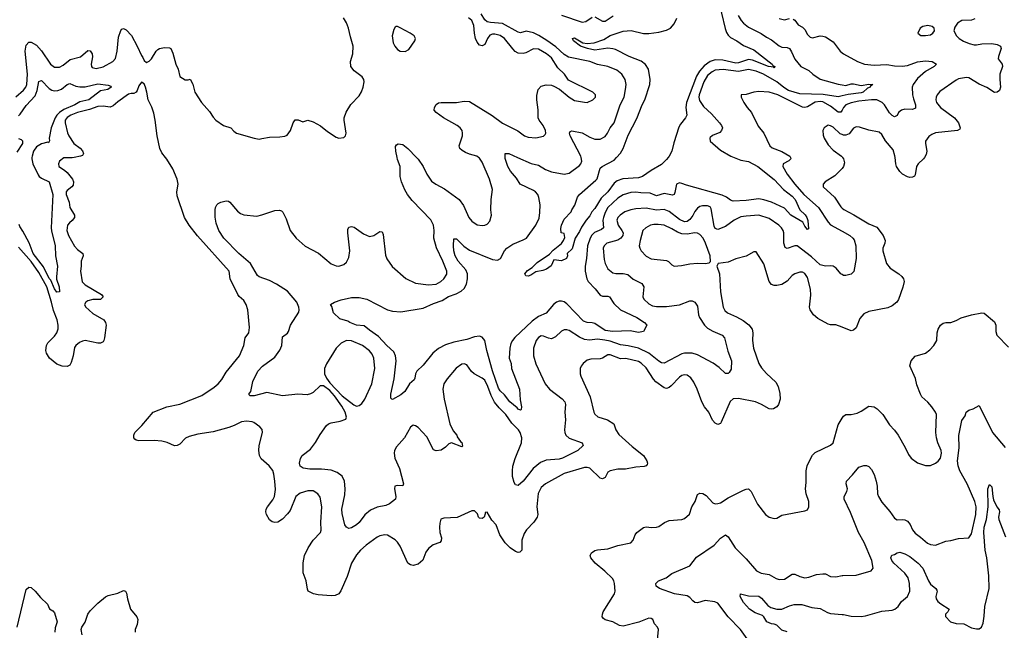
# Model space of a CAD drawing. Header units: inches. Extents: x 1473912 to 1647258, y 640388 to 773423.
# Tile 313 of 420: x 1543579 to 1551266, y 716304 to 721077. Entities that reach past the tile are written whole.
import ezdxf

# ---------------------------------------------------------------- set-up
doc = ezdxf.new("R2010")
doc.units = ezdxf.units.IN
doc.header["$MEASUREMENT"] = 0
for name, color, linetype in [('B5741', 7, 'Continuous'), ('B5742', 7, 'Continuous'), ('B5751', 7, 'Continuous'), ('B5752', 7, 'Continuous')]:
    doc.layers.add(name, color=color, linetype=linetype)

msp = doc.modelspace()

# ---------------------------------------------------------------- linework, layer by layer
at = {"layer": 'B5741', "color": 5}
for points, elevation in [([(1544004, 720000), (1543990, 719997.1), (1543923.3, 719996.7), (1543890, 719970.9), (1543881.1, 719950), (1543885.4, 719930), (1543930, 719901.2), (1543950, 719882.1), (1543991.3, 719831.3), (1544000.3, 719810), (1543996.2, 719783.8), (1543986.7, 719770), (1543950, 719740.8), (1543943.3, 719730), (1543941.7, 719710), (1543964.9, 719650), (1543969.8, 719609.8), (1544008.4, 719550), (1544008.2, 719530), (1543990, 719506), (1543967.1, 719490), (1543952.8, 719470), (1543946.7, 719430), (1543959.2, 719390), (1544005.9, 719305.9), (1544030, 719280.5), (1544071.7, 719250), (1544075, 719230), (1544060.2, 719190), (1544059.7, 719150), (1544053.2, 719110), (1544067, 719027), (1544090, 719003.6), (1544218.4, 718930), (1544230.3, 718910), (1544210, 718889.8), (1544150, 718890.6), (1544110, 718878.6), (1544095.6, 718870), (1544085.2, 718850), (1544092.1, 718832.1), (1544150, 718781.3), (1544235.6, 718730), (1544250.2, 718710), (1544254.2, 718690), (1544242, 718590), (1544237.4, 718570), (1544230, 718559.6), (1544210.2, 718549.8), (1544190, 718548.9), (1544090, 718568.1), (1544070, 718565), (1544047, 718553), (1544018, 718530), (1544006.3, 718513.7), (1543997.1, 718450), (1543981.8, 718398.2), (1543970, 718377.6), (1543950, 718366.9), (1543910, 718368.6), (1543870, 718385.6), (1543812.9, 718430), (1543788, 718470), (1543782.2, 718490), (1543787.6, 718530), (1543798.5, 718550), (1543850, 718602), (1543869.2, 718630), (1543879.4, 718660.6), (1543880.8, 718690), (1543871.8, 718730), (1543843.3, 718803.3), (1543828.6, 718870), (1543790, 718989), (1543730, 719099.9), (1543670, 719185.7), (1543570, 719298)], 780), ([(1543674.8, 720000), (1543674.1, 719990), (1543683.1, 719950), (1543723, 719863), (1543731.4, 719850), (1543750, 719837.8), (1543810.2, 719810), (1543839.3, 719710), (1543824.2, 719450), (1543826.6, 719426.6), (1543857.4, 719310), (1543857.6, 719230), (1543875, 719150), (1543865.7, 719065.7), (1543867.8, 719047.8), (1543887.8, 718990), (1543890, 718948.7), (1543870, 718947.1), (1543850, 718972.7), (1543821.3, 719041.3), (1543810, 719054.5), (1543764.7, 719144.7), (1543683.8, 719250), (1543653.3, 719333.3), (1543604.5, 719424.5), (1543580.4, 719460.4), (1543575.3, 719475.3)], 760), ([(1550000, 718673), (1549950, 718692.3), (1549910, 718692.7), (1549890, 718698), (1549810, 718741.6), (1549777.6, 718770), (1549751.6, 718810), (1549746, 718830), (1549755.2, 718924.8), (1549754, 718970), (1549730, 719061.2), (1549710, 719093.6), (1549690, 719103.6), (1549670, 719104.2), (1549630, 719091.3), (1549610, 719076.3), (1549570, 719033.5), (1549530, 719006.3), (1549490, 718998.9), (1549470, 718999.7), (1549450, 719007.6), (1549430.7, 719030.7), (1549389.7, 719169.7), (1549330, 719261.2), (1549310, 719262.7), (1549252.3, 719227.7), (1549170, 719207.1), (1549110, 719181.6), (1549031.3, 719170), (1549022.8, 719150), (1549042.4, 719090), (1549050.2, 718950), (1549071.3, 718830), (1549084.3, 718804.3), (1549104.3, 718784.3), (1549174.8, 718754.8), (1549226.6, 718726.6), (1549271.4, 718691.4), (1549296.8, 718656.8), (1549304.2, 718630), (1549300.8, 718570), (1549307.4, 718510), (1549350.1, 718390.1), (1549370, 718357), (1549410, 718310.3), (1549483.4, 718243.4), (1549502, 718210), (1549515.2, 718155.2), (1549516.5, 718110), (1549504.6, 718070), (1549491.7, 718050), (1549464.5, 718035.5), (1549450, 718032.4), (1549430, 718036), (1549369.6, 718070), (1549322.7, 718090), (1549190, 718116.8), (1549150, 718113.8), (1549126.9, 718093.1), (1549055.3, 717930), (1549050, 717922), (1549030, 717914), (1549010, 717922.9), (1548987.9, 717947.9), (1548959.7, 718010), (1548926.9, 718050), (1548903.9, 718090), (1548868.5, 718190), (1548842.7, 718242.7), (1548817.8, 718277.8), (1548790, 718298), (1548770, 718301.1), (1548750, 718295.1), (1548730, 718281.7), (1548665.7, 718214.3), (1548650, 718202), (1548630, 718195.1), (1548610, 718198.8), (1548545.8, 718245.8), (1548527.2, 718267.2), (1548470, 718354.6), (1548432.6, 718392.6), (1548410, 718406.4), (1548310.9, 718429.1), (1548270, 718425.9), (1548190, 718458.6), (1548170, 718456.5), (1548130, 718432), (1548110, 718426.4), (1548037.3, 718422.7), (1548010, 718414.7), (1547978, 718390), (1547962.4, 718370), (1547955.3, 718350), (1547954.9, 718310), (1547959.5, 718290), (1548033.8, 718130), (1548061.7, 718010), (1548070, 717993.4), (1548093.5, 717973.5), (1548168.5, 717948.5), (1548217.6, 717917.6), (1548234.3, 717870), (1548255.9, 717835.9), (1548360.5, 717740.5), (1548448.8, 717670), (1548474.6, 717630), (1548481.3, 717610), (1548478.9, 717601.1), (1548471.4, 717588.6), (1548454.7, 717585.3), (1548390, 717579.3), (1548310, 717563.1), (1548250, 717563), (1548190.3, 717549.7), (1548170, 717539.5), (1548150, 717499.5), (1548130, 717488), (1548110, 717494), (1548030, 717572.1), (1548010, 717578), (1547990, 717577.2), (1547830.4, 717530), (1547683.8, 717450), (1547650, 717419.6), (1547627.2, 717372.8), (1547616.1, 717270), (1547624.1, 717210), (1547619.7, 717190), (1547594, 717150), (1547536.9, 717090), (1547518, 717062), (1547499.1, 717010), (1547498.4, 716930), (1547484.1, 716915.9), (1547470, 716913.6), (1547450, 716919.7), (1547408, 716950), (1547368.5, 716988.5), (1547326.9, 717050), (1547298, 717130), (1547265.1, 717165.1), (1547230, 717228), (1547214, 717226), (1547214, 717214), (1547204.7, 717190), (1547190, 717179), (1547170, 717182), (1547162, 717190), (1547154, 717214), (1547130, 717238), (1547110, 717239), (1546993.5, 717186.5), (1546890, 717182), (1546868.2, 717171.8), (1546858.7, 717141.3), (1546856.5, 717110), (1546859.7, 717070), (1546871.8, 717028.2), (1546870, 717004), (1546858.8, 716990), (1546808.5, 716971.5), (1546770, 716943), (1546750, 716914), (1546726.3, 716853.7), (1546690, 716820.5), (1546650, 716811.6), (1546630, 716816.9), (1546610, 716829.6), (1546550, 716963), (1546530, 716992.3), (1546510, 717011.9), (1546450, 717048.3), (1546430, 717051), (1546390, 717043.5), (1546370, 717033.7), (1546284.2, 716970), (1546240.9, 716930), (1546210, 716894), (1546170.1, 716829.9), (1546135.9, 716724.1), (1546087.5, 716612.5), (1546071.7, 716590), (1546042.7, 716577.3), (1546010, 716573), (1545910, 716582.2), (1545872.7, 716590), (1545831.6, 716610), (1545825.4, 716625.4), (1545815.8, 716690), (1545793.5, 716753.5), (1545791.6, 716831.6), (1545802.7, 716890), (1545830.7, 716950), (1545871.6, 717010), (1545927.7, 717070), (1545932.8, 717087.2), (1545931.4, 717150), (1545939.2, 717270), (1545925.4, 717345.4), (1545907.3, 717370), (1545870, 717393.7), (1545830, 717395.3), (1545770, 717377.3), (1545735.9, 717350), (1545690, 717241.1), (1545670, 717213.5), (1545630, 717173.5), (1545593.4, 717150), (1545570, 717147.3), (1545550, 717153), (1545530, 717167.6), (1545506.2, 717210), (1545501.5, 717230), (1545503.9, 717250), (1545513.5, 717270), (1545555.9, 717324.1), (1545568.6, 717351.4), (1545575.7, 717404.3), (1545570.4, 717470.4), (1545564.3, 717524.3), (1545554.7, 717554.7), (1545526, 717590), (1545464.4, 717644.4), (1545452.4, 717670), (1545447, 717710), (1545449.5, 717750), (1545474, 717850), (1545473, 717873), (1545454.2, 717894.2), (1545407.8, 717927.8), (1545393.5, 717933.5), (1545350, 717938.8), (1545310, 717934.2), (1545255, 717905), (1545211.3, 717888.7), (1545090, 717855.4), (1544970, 717837.5), (1544901.2, 717818.8), (1544874.9, 717805.1), (1544830, 717758.9), (1544808.1, 717748.1), (1544787.3, 717747.3), (1544730, 717773), (1544690, 717783.9), (1544630, 717788.7), (1544510, 717784.7), (1544489.6, 717789.6), (1544478, 717798), (1544469.5, 717810), (1544469.6, 717830), (1544478, 717850), (1544533.8, 717906.2), (1544622, 718010), (1544729.2, 718050.8), (1544830, 718071.7), (1545000.2, 718139.8), (1545096.5, 718203.5), (1545129.5, 718230.5), (1545156.7, 718263.3), (1545190, 718322.4), (1545295.8, 718450), (1545329.7, 718530), (1545340.5, 718590), (1545367.3, 718630), (1545374.3, 718670), (1545360.4, 718810), (1545348.4, 718850), (1545330, 718881.1), (1545293.4, 718913.4), (1545281.4, 718930), (1545223.5, 719050), (1545214.7, 719110), (1544968.2, 719388.2), (1544903.4, 719470), (1544865.8, 719530), (1544810, 719699), (1544806.8, 719730), (1544817.6, 719790), (1544809.8, 719830), (1544776.1, 719910), (1544727.5, 719987.5), (1544717.9, 720000)], 780), ([(1550000, 719084), (1549990, 719089.7), (1549954.4, 719134.4), (1549930, 719150.8), (1549910, 719153.5), (1549870, 719149.8), (1549830, 719161.1), (1549762.2, 719222.2), (1549650, 719309.8), (1549630, 719309), (1549570, 719288.6), (1549555.8, 719295.8), (1549543.9, 719330), (1549543.9, 719410), (1549539.8, 719430), (1549527, 719450), (1549506.6, 719470), (1549430, 719523.4), (1549350, 719548.2), (1549250, 719541.9), (1549210, 719534.5), (1549157, 719510), (1549090, 719461.5), (1549030, 719438), (1549010, 719445.6), (1549001.7, 719461.7), (1548977.8, 719597.8), (1548970, 719612.8), (1548950, 719621.1), (1548910, 719622), (1548890, 719615.6), (1548870, 719602.4), (1548850, 719576.2), (1548834.9, 719545.1), (1548810, 719514), (1548790, 719500.2), (1548770, 719497.4), (1548730, 719515), (1548650, 719577.1), (1548610, 719593), (1548550, 719587.1), (1548470, 719603), (1548390, 719598.5), (1548350, 719591.2), (1548305.1, 719574.9), (1548268.3, 719550), (1548250, 719531.7), (1548241.9, 719510), (1548252.9, 719470), (1548281.1, 719430), (1548289.5, 719410), (1548287.6, 719390), (1548271.8, 719368.2), (1548250, 719353.8), (1548164.2, 719330), (1548141.3, 719310), (1548134.2, 719290), (1548141.5, 719201.5), (1548150.2, 719170.2), (1548170, 719130.6), (1548210, 719097.6), (1548233.1, 719093.1), (1548290, 719093.2), (1548326.1, 719086.1), (1548370, 719048.9), (1548435.8, 719015.8), (1548452.6, 718990), (1548443.1, 718910), (1548451.5, 718891.5), (1548490, 718856), (1548520.5, 718840.5), (1548550, 718833.8), (1548630, 718834.5), (1548730, 718847.3), (1548810, 718879.5), (1548830, 718879.5), (1548850.2, 718870.2), (1548870, 718838.8), (1548879.3, 718770), (1548886.2, 718750), (1548925.2, 718690), (1548950, 718665.6), (1548990, 718641.8), (1549063.8, 718610), (1549082.6, 718590), (1549107.1, 718487.1), (1549135.3, 718410), (1549134.2, 718345.8), (1549119.5, 718320.5), (1549110, 718312.7), (1549090, 718312.3), (1549039, 718359), (1548993, 718393), (1548870, 718458.5), (1548830.4, 718470.4), (1548770.1, 718469.9), (1548750, 718464.9), (1548610, 718393.1), (1548590, 718396), (1548570, 718408.7), (1548491.5, 718471.5), (1548410, 718509.1), (1548330, 718528.5), (1548270, 718534.4), (1548190, 718562.9), (1548147.9, 718572.1), (1548090, 718578.6), (1548026.8, 718573.2), (1547990, 718578), (1547950, 718595.4), (1547870, 718646.8), (1547850, 718653.3), (1547830, 718652.4), (1547810, 718642.6), (1547761.7, 718598.3), (1547730, 718583.5), (1547707.8, 718587.8), (1547670, 718603.9), (1547650, 718605.4), (1547630, 718594), (1547610.3, 718570), (1547590.3, 718510), (1547590.2, 718450), (1547610, 718387.7), (1547680.8, 718230), (1547715.6, 718190), (1547814.3, 718114.3), (1547835.6, 718090), (1547841.8, 718070), (1547836.3, 718010), (1547840.9, 717950), (1547834, 717870), (1547836, 717850), (1547844.2, 717830), (1547870, 717806.7), (1547970.7, 717770), (1547978, 717750), (1547937.6, 717710), (1547816.4, 717650), (1547790, 717643.2), (1547690, 717633.4), (1547644.4, 717615.6), (1547587.3, 717570), (1547510, 717469.6), (1547470, 717436), (1547450, 717441.2), (1547440.1, 717460.1), (1547427.7, 717507.7), (1547425.6, 717550), (1547430, 717586), (1547447.3, 717647.3), (1547498.1, 717770), (1547499.2, 717810), (1547486.5, 717850), (1547473.7, 717870), (1547422.5, 717922.5), (1547375.7, 717990), (1547323.1, 718043.1), (1547287.1, 718087.1), (1547259.9, 718139.9), (1547234.9, 718210), (1547210, 718258.7), (1547190, 718275.8), (1547127.6, 718307.6), (1547106.9, 718326.9), (1547070, 718379.7), (1547050, 718388.2), (1547030, 718384.7), (1546986.3, 718353.7), (1546916, 718270), (1546891.4, 718230), (1546883.8, 718190), (1546893.1, 718110), (1546937.1, 717917.1), (1546963.4, 717863.4), (1546991, 717830), (1546995.9, 717815.9), (1547020.6, 717780.6), (1547030, 717773), (1547036.9, 717743.1), (1547030, 717738), (1546950, 717768.7), (1546930, 717762), (1546903.8, 717736.2), (1546870, 717712.3), (1546830, 717706.6), (1546810, 717715.1), (1546757.3, 717817.3), (1546690, 717888.8), (1546670, 717902), (1546650, 717906.6), (1546630, 717892.8), (1546584.7, 717810), (1546521.7, 717738.3), (1546506.8, 717710), (1546503, 717690), (1546508, 717650), (1546545.2, 717570), (1546575.8, 717450), (1546570, 717434), (1546530, 717437), (1546508.9, 717431.1), (1546504.9, 717410), (1546514.9, 717350), (1546513.4, 717330), (1546466.4, 717293.6), (1546439, 717281), (1546370, 717267.1), (1546317.5, 717242.5), (1546273.2, 717206.8), (1546230, 717147), (1546210, 717129.5), (1546170, 717106.6), (1546150, 717100.9), (1546130, 717109.3), (1546117, 717130), (1546096.4, 717216.4), (1546095.6, 717250), (1546116.9, 717363.1), (1546120.2, 717410), (1546114, 717470), (1546096.1, 717510), (1546058.2, 717538.2), (1546010, 717557), (1545936.5, 717563.5), (1545844.5, 717564.5), (1545791.6, 717571.6), (1545767.9, 717587.9), (1545763.7, 717610), (1545772, 717648), (1545783.7, 717670), (1545850, 717720.7), (1545890, 717773.4), (1545924.5, 717835.5), (1545973.7, 717906.3), (1545990, 717918.9), (1546010, 717926.5), (1546081.9, 717938.1), (1546125.3, 717954.7), (1546130.7, 717970), (1546119.5, 718010), (1546095, 718055), (1546037.8, 718137.8), (1545999.7, 718179.7), (1545950, 718215.8), (1545924.7, 718215.3), (1545870, 718164.2), (1545850, 718151.6), (1545823.9, 718143.9), (1545750, 718150.9), (1545630, 718137.7), (1545510, 718162), (1545410, 718136.3), (1545378, 718138), (1545370, 718146), (1545368.9, 718148.9), (1545384, 718170), (1545399, 718250), (1545439, 718330), (1545474, 718370), (1545570, 718440.3), (1545610, 718493), (1545625.3, 718530), (1545630, 718598), (1545670, 718627.7), (1545679.2, 718640.8), (1545694, 718690), (1545758, 718790), (1545761.8, 718810), (1545759.4, 718830), (1545741.8, 718870), (1545670, 718954.3), (1545584.8, 719010), (1545530, 719037), (1545450, 719066.2), (1545436.9, 719076.9), (1545380.8, 719170), (1545288.9, 719250), (1545174, 719370), (1545133, 719430), (1545112.7, 719487.3), (1545105.6, 719534.4), (1545105.2, 719590), (1545109.2, 719610), (1545119, 719630), (1545130, 719641), (1545150, 719651), (1545190, 719661), (1545210, 719657.3), (1545221, 719650), (1545279.3, 719579.3), (1545302, 719562), (1545330, 719551.7), (1545430, 719542), (1545469.7, 719550.3), (1545570, 719585.5), (1545607.7, 719587.7), (1545622, 719582), (1545632.5, 719572.5), (1545660.7, 719520.7), (1545691.7, 719430), (1545738.7, 719370), (1545807.5, 719307.5), (1545911.7, 719251.7), (1546010, 719168.9), (1546050, 719151.8), (1546070.4, 719150.4), (1546110, 719164.4), (1546130, 719181.7), (1546150, 719218), (1546155.7, 719270), (1546140.5, 719410), (1546142.4, 719437.6), (1546150, 719454.8), (1546170, 719459.1), (1546190, 719454.4), (1546263.8, 719403.8), (1546310, 719383.1), (1546345.2, 719390), (1546390, 719420.7), (1546410, 719418.8), (1546417.6, 719397.6), (1546436.5, 719236.5), (1546446.7, 719206.7), (1546486.7, 719146.7), (1546595, 719055), (1546670, 719017.6), (1546770, 719004.7), (1546830, 719010.2), (1546868.2, 719030), (1546889.9, 719050.1), (1546913.4, 719086.6), (1546914.8, 719110), (1546883.6, 719190), (1546832.9, 719292.9), (1546813.3, 719370), (1546816, 719430), (1546810, 719471.5), (1546790, 719511.6), (1546643.5, 719663.5), (1546607.1, 719710), (1546586.4, 719746.4), (1546560.7, 719810), (1546550.8, 719850), (1546548.7, 719928.7), (1546530, 719984), (1546526.4, 720000)], 760), ([(1549156.2, 720000), (1549210, 719979.3), (1549270, 719967), (1549341.1, 719930), (1549470, 719828.1), (1549541.4, 719750), (1549610, 719696.9), (1549633.4, 719670), (1549671, 719591), (1549711.2, 719551.2), (1549725.2, 719530), (1549732.7, 719507.3), (1549739, 719441), (1549730, 719437), (1549710, 719462), (1549693.9, 719493.9), (1549598.9, 719550), (1549550, 719602.8), (1549449.9, 719649.9), (1549390, 719669.3), (1549350, 719675.9), (1549250, 719663.2), (1549150, 719659.1), (1549130, 719666.2), (1549097.3, 719690), (1549064.5, 719704.5), (1548784.2, 719784.2), (1548750, 719797.4), (1548730, 719800.3), (1548706.5, 719790), (1548694.9, 719725.1), (1548689.1, 719710.9), (1548676.2, 719703.8), (1548610, 719717), (1548550, 719700.7), (1548500.6, 719720.6), (1548430, 719722.2), (1548390, 719729.2), (1548350, 719725.7), (1548290, 719706.9), (1548250, 719682.3), (1548170.8, 719609.2), (1548150, 719570.8), (1548136.1, 719530), (1548133, 719510), (1548138, 719450), (1548122.8, 719437.2), (1548067, 719413), (1548046.8, 719393.2), (1548033.2, 719370), (1548013.2, 719310), (1548004, 719210), (1547993.1, 719150), (1547993.8, 719110), (1548007, 719050), (1548017.4, 719030), (1548073.4, 718973.4), (1548110, 718924.7), (1548130, 718915), (1548170, 718916.5), (1548183.8, 718910), (1548217.3, 718857.3), (1548269.6, 718809.6), (1548397.7, 718750), (1548458.4, 718710), (1548476, 718690), (1548450, 718639), (1548410, 718631.8), (1548345.1, 718645.1), (1548210, 718640.8), (1548150, 718648.4), (1548070, 718702.2), (1548050, 718708.1), (1548010, 718710.6), (1547981.4, 718721.4), (1547850, 718855), (1547830, 718870.4), (1547810, 718877.7), (1547790, 718877.3), (1547770, 718869.1), (1547747.7, 718850), (1547690, 718782.4), (1547630, 718756.2), (1547579.6, 718720.4), (1547446.1, 718593.9), (1547425.5, 718570), (1547413.1, 718546.9), (1547404.8, 718510), (1547401.8, 718430), (1547415.5, 718390), (1547419.6, 718350), (1547481.3, 718190), (1547486.5, 718106.5), (1547496, 718050), (1547494.9, 718030), (1547490, 718025.1), (1547470, 718034), (1547463.6, 718043.6), (1547405.6, 718090), (1547363.6, 718143.6), (1547330, 718177.2), (1547317.6, 718197.6), (1547270, 718331.5), (1547226.1, 718490), (1547210.3, 718570.3), (1547190, 718596.4), (1547170, 718603.5), (1547130, 718598.3), (1547070, 718578.4), (1546970, 718556.5), (1546904.4, 718535.6), (1546850, 718507.9), (1546804.2, 718470), (1546730, 718377), (1546680.5, 718330), (1546670.4, 718310), (1546665.3, 718274.7), (1546658.7, 718261.3), (1546623.8, 718230), (1546586, 718170), (1546555.9, 718144.1), (1546488.9, 718108.9), (1546486, 718110), (1546478, 718118), (1546478, 718150), (1546504, 718270), (1546518.2, 718410), (1546514.2, 718450), (1546500.7, 718480.7), (1546445.1, 718530), (1546380.3, 718600.3), (1546309.6, 718650), (1546270, 718685.1), (1546210, 718688.3), (1546158, 718710), (1546141.6, 718721.6), (1546078, 718738), (1546030, 718785.2), (1546015.3, 718835.3), (1546006, 718850), (1546038, 718870), (1546090, 718887.3), (1546170, 718905.5), (1546230, 718906), (1546290, 718892.7), (1546450, 718808.5), (1546490, 718798), (1546554.1, 718794.1), (1546730, 718821.4), (1546810, 718858), (1546877.6, 718882.4), (1546926.2, 718913.8), (1546987, 718933), (1547026, 718954), (1547050, 718975.8), (1547067.7, 719010), (1547075, 719050), (1547074.2, 719090), (1547061.2, 719121.2), (1547001.6, 719190), (1546980.3, 719230), (1546969.8, 719270), (1546965.6, 719310), (1546970, 719364.7), (1546990, 719364.9), (1547046.5, 719306.5), (1547090, 719276.5), (1547270, 719201.6), (1547310, 719196.1), (1547332.4, 719210), (1547363.4, 719270), (1547382.5, 719290), (1547430, 719321.1), (1547510, 719355), (1547534.8, 719370), (1547608.5, 719470), (1547635, 719525), (1547641.4, 719570), (1547641.7, 719630), (1547632, 719688), (1547623.5, 719710), (1547606.4, 719730), (1547590, 719741), (1547486.3, 719790), (1547458.4, 719838.4), (1547410, 719892.3), (1547390, 719929.3), (1547369.5, 719990.5), (1547369.5, 720000)], 740), ([(1546676.4, 720000), (1546690, 719985.5), (1546730, 719928), (1546758.6, 719870), (1546795.1, 719815.1), (1546828.5, 719790), (1546894.7, 719754.7), (1547010.9, 719670.9), (1547044.7, 719624.7), (1547086.3, 719530), (1547110, 719503), (1547150, 719474), (1547190, 719467.3), (1547210, 719470.8), (1547230, 719478.8), (1547250, 719501), (1547262.9, 719550), (1547258.4, 719590), (1547259.3, 719670), (1547269.6, 719750), (1547248, 719830), (1547190, 719962.7), (1547170, 719994.3), (1547162.5, 720000)], 760), ([(1547467.1, 720000), (1547573.7, 719953.7), (1547630, 719938.6), (1547684.5, 719904.5), (1547730, 719886.3), (1547830, 719868.6), (1547870, 719877.8), (1547950, 719937.3), (1547961.4, 719950), (1547968.9, 719970), (1547962.4, 720000)], 740), ([(1548642.8, 720000), (1548630, 719983.9), (1548590, 719945.1), (1548510, 719898.4), (1548440.5, 719850), (1548410, 719839.8), (1548288.5, 719831.5), (1548242.9, 719817.1), (1548220.4, 719799.6), (1548170.8, 719730), (1548119.4, 719680.6), (1548070, 719601.6), (1548045.8, 719574.2), (1548030, 719542.4), (1548001.7, 719510), (1547966, 719454), (1547950, 719420.7), (1547916, 719370), (1547893.5, 719286.5), (1547854.8, 719250), (1547855.5, 719230), (1547847.3, 719210), (1547810, 719193), (1547750, 719199.5), (1547727.8, 719152.2), (1547693.1, 719126.9), (1547664.5, 719115.5), (1547610, 719104.7), (1547570, 719078.7), (1547550, 719071.3), (1547530, 719076), (1547523, 719090), (1547542.9, 719117.1), (1547579.8, 719140.2), (1547620.6, 719179.4), (1547715.4, 719244.6), (1547744.5, 719275.5), (1547810, 719327.7), (1547826, 719350), (1547835.5, 719375.5), (1547830, 719406), (1547806, 719410), (1547804.5, 719444.5), (1547810, 719470.8), (1547830, 719516.3), (1547885.2, 719574.8), (1547889.2, 719590), (1547913.8, 719626.2), (1547934.5, 719690), (1547949.6, 719710), (1548078.6, 719821.4), (1548086.6, 719833.4), (1548110, 719916.3), (1548126, 719930), (1548220.2, 719979.8), (1548239.2, 720000)], 720), ([(1549596.2, 720000), (1549601.1, 719990), (1549585.4, 719974.6), (1549540.9, 719950), (1549536.2, 719930), (1549570.8, 719870), (1549630, 719790.1), (1549701.4, 719710), (1549816.1, 719610), (1549890, 719494.9), (1549910, 719474), (1550000, 719423.7)], 760), ([(1550000, 719912.3), (1549998.5, 719910), (1549944, 719856), (1549866.7, 719810), (1549852.2, 719790), (1549852.2, 719770), (1549940.8, 719690), (1549990, 719614), (1550000, 719604.3)], 780), ([(1548559.5, 716230), (1548566.6, 716310), (1548559.3, 716330), (1548535.9, 716355.9), (1548521.2, 716390), (1548510, 716398), (1548490, 716400.7), (1548412.4, 716367.6), (1548290, 716337.3), (1548263.1, 716343.1), (1548210, 716371.3), (1548150, 716385.6), (1548136.1, 716396.1), (1548128, 716410), (1548128.2, 716430), (1548134.7, 716450), (1548223.7, 716590), (1548229.5, 716610.5), (1548224, 716670), (1548218.7, 716690), (1548206.4, 716710), (1548147.1, 716767.1), (1548071.1, 716830), (1548037.6, 716870), (1548032.3, 716890), (1548043.7, 716910), (1548070, 716928.4), (1548090, 716934.3), (1548170, 716941.3), (1548250, 716968.5), (1548350, 716987.3), (1548369.2, 717010), (1548383.7, 717050), (1548398, 717070), (1548450, 717108.4), (1548470, 717113.7), (1548511.5, 717108.5), (1548550, 717110.4), (1548570, 717116.3), (1548613.1, 717146.9), (1548650, 717163), (1548749.6, 717170.4), (1548770, 717178), (1548807.7, 717212.3), (1548827.8, 717270), (1548853.6, 717310), (1548870, 717366), (1548890, 717376.4), (1548913, 717373), (1548939.3, 717359.3), (1548990, 717300.3), (1549010, 717293.4), (1549030, 717294.3), (1549050, 717300.3), (1549110, 717340.4), (1549230, 717399.5), (1549250, 717408.7), (1549270, 717410.3), (1549290, 717390.6), (1549340.7, 717290), (1549401, 717210), (1549431.3, 717190), (1549470, 717178), (1549490, 717182), (1549530, 717204.9), (1549710, 717239.1), (1549730, 717246.8), (1549740.9, 717270), (1549740.9, 717290), (1549739.5, 717310), (1549720.7, 717370), (1549714, 717410), (1549719.5, 717460.5), (1549719.8, 717550), (1549728.4, 717590), (1549755.6, 717650), (1549770, 717674), (1549790, 717694.4), (1549908.2, 717751.8), (1549929.7, 717770.3), (1549969.7, 717910), (1550000, 717962)], 780), ([(1549259.1, 716239.1), (1549207, 716310), (1549109.9, 716409.9), (1549030, 716515.4), (1549007.5, 716527.5), (1548930, 716537.4), (1548870, 716519.3), (1548850, 716522.7), (1548833.9, 716533.9), (1548810, 716561.1), (1548790, 716574.2), (1548690.8, 716590.8), (1548574, 716630), (1548549.3, 716650), (1548546, 716670), (1548566.6, 716690), (1548625.3, 716714.7), (1548670, 716748.9), (1548810.8, 716809.2), (1548863.2, 716876.8), (1549001.3, 716970), (1549050, 717023.8), (1549090, 717050.6), (1549110, 717034.8), (1549164.4, 716950), (1549250, 716862.4), (1549331.6, 716770), (1549368, 716750), (1549430, 716739.8), (1549485.7, 716710), (1549510, 716702), (1549550, 716705.4), (1549610, 716743.6), (1549630, 716743.6), (1549670, 716724.7), (1549710, 716715.5), (1549741.4, 716718.6), (1549800.6, 716739.4), (1549850, 716747), (1549870, 716746), (1549910, 716726), (1549950, 716721.6), (1550000, 716732.5)], 760), ([(1543559.8, 716330), (1543630, 716622.8), (1543650, 716640.5), (1543670, 716639.3), (1543700.5, 716610), (1543741.7, 716561.7), (1543796, 716510), (1543811.6, 716471.6), (1543836.9, 716456.9), (1543850, 716442), (1543870.6, 716370), (1543855.9, 716324.1), (1543852.7, 716290)], 780), ([(1544067.8, 716270), (1544058.4, 716310), (1544063.7, 716330), (1544090, 716368.2), (1544112.4, 716430), (1544130, 716456.8), (1544190, 716517.3), (1544250, 716566.3), (1544270, 716576.1), (1544346.4, 716593.6), (1544390, 716614.6), (1544406, 716610), (1544413.8, 716593.8), (1544421.3, 716550), (1544444.9, 716470), (1544493.4, 716410), (1544500.5, 716390), (1544495.5, 716350), (1544480.4, 716310), (1544482, 716290)], 780), ([(1549571.6, 716291.6), (1549530, 716304.8), (1549490, 716345.1), (1549470, 716353.6), (1549450, 716354), (1549413.2, 716370), (1549389.5, 716410), (1549379.2, 716419.2), (1549322.2, 716442.2), (1549278.4, 716470), (1549230, 716520.9), (1549204.4, 716570), (1549207.8, 716590), (1549270, 716573.1), (1549350, 716570.3), (1549370, 716556.5), (1549419.2, 716499.2), (1549443.5, 716483.5), (1549490, 716470.1), (1549530, 716470.1), (1549590, 716496.3), (1549625.5, 716505.5), (1549685.9, 716505.9), (1549762.8, 716482.8), (1549830, 716474), (1549884.8, 716444.8), (1549910, 716436.6), (1550000, 716429.2)], 740)]:
    msp.add_lwpolyline(points, dxfattribs=dict(at, elevation=elevation))
for points, elevation in [([(1548530, 719475.9), (1548504.9, 719470), (1548468.2, 719450), (1548445.3, 719430), (1548423.1, 719350), (1548417, 719310), (1548420.4, 719290), (1548430.4, 719270), (1548470, 719227.4), (1548510, 719207.1), (1548630, 719194.8), (1548645.5, 719185.5), (1548670, 719160.3), (1548690, 719150.3), (1548745.2, 719154.8), (1548810, 719167.9), (1548870, 719173.1), (1548930, 719170.5), (1548962.7, 719177.3), (1548972.5, 719187.5), (1548969.5, 719230.5), (1548934.7, 719330), (1548914.7, 719370), (1548890, 719397.7), (1548870, 719408.5), (1548850, 719410.5), (1548790, 719401.5), (1548750, 719402.8), (1548715.1, 719415.1), (1548670, 719443), (1548610, 719469.8), (1548564.3, 719475.7)], 780), ([(1546130, 718569.8), (1546090, 718549.8), (1546049.5, 718510), (1545973.6, 718386.4), (1545958.6, 718350), (1545958.4, 718310), (1545974.4, 718274.4), (1545999.7, 718239.7), (1546097.2, 718137.2), (1546187, 718067), (1546210, 718057.2), (1546230, 718060.7), (1546250, 718076.9), (1546273.9, 718110), (1546328.6, 718230), (1546350.7, 718350), (1546343.7, 718430), (1546330, 718463.1), (1546310, 718487.6), (1546254.8, 718530), (1546170, 718566.4)], 760)]:
    msp.add_lwpolyline(points, close=True, dxfattribs=dict(at, elevation=elevation))
at = {"layer": 'B5742', "color": 5}
for points, elevation in [([(1549030.1, 721250), (1549086.8, 721006.8), (1549096.5, 720976.5), (1549110, 720954.3), (1549130, 720936.2), (1549178.9, 720910), (1549230, 720874.2), (1549310, 720841.7), (1549453.4, 720730), (1549458.8, 720718.8), (1549474, 720710), (1549470, 720698), (1549466.3, 720706.3), (1549425.2, 720710), (1549300.9, 720760.9), (1549270, 720764.4), (1549190, 720738.2), (1549170, 720737.2), (1549070, 720759.5), (1549010, 720763.8), (1548970, 720749.5), (1548923.6, 720716.4), (1548885.5, 720674.5), (1548864.5, 720635.5), (1548785.2, 720430), (1548778.9, 720390), (1548787.4, 720330), (1548778.7, 720310), (1548738.8, 720261.2), (1548724.2, 720235.8), (1548685.7, 720114.3), (1548671.8, 720050), (1548650.4, 720009.6), (1548642.8, 720000)], 720), ([(1543550, 720472.6), (1543610, 720526.5), (1543626.6, 720550), (1543634, 720570), (1543640.1, 720650), (1543621.4, 720830), (1543630, 720878), (1543650, 720901.7), (1543670, 720900.8), (1543710, 720877.7), (1543750, 720833.8), (1543819.2, 720730), (1543850, 720705), (1543890, 720706), (1543918.8, 720721.2), (1543974.3, 720765.7), (1544053.6, 720786.4), (1544110, 720834.9), (1544130, 720834), (1544144.6, 720810), (1544146.8, 720786.8), (1544138.4, 720730), (1544139.6, 720710), (1544144, 720704), (1544176.1, 720696.1), (1544230, 720708.2), (1544307.1, 720750), (1544326.9, 720773.1), (1544340.5, 720830), (1544350, 720939.1), (1544370, 720991.3), (1544377.5, 721002.5), (1544390, 721008), (1544410, 720997.1), (1544452.6, 720952.6), (1544497.1, 720870), (1544530, 720797.3), (1544541.7, 720781.7), (1544550, 720758), (1544570, 720741), (1544590, 720751), (1544609, 720770), (1544644, 720830), (1544656.5, 720843.5), (1544670, 720851), (1544710, 720859.1), (1544750, 720856.3), (1544758.8, 720850), (1544776.1, 720816.1), (1544799.1, 720730), (1544817.3, 720690), (1544830, 720632), (1544870, 720606), (1544893.6, 720606.4), (1544910, 720612), (1544930, 720571.3), (1544946, 720510), (1544998.7, 720430), (1545060.2, 720360.2), (1545090, 720313.4), (1545110.7, 720290), (1545170, 720250.4), (1545226.8, 720230), (1545250, 720204.9), (1545271.3, 720190), (1545410, 720150.7), (1545450, 720144), (1545470, 720146.8), (1545530, 720159.1), (1545610, 720160.7), (1545650, 720166.8), (1545666.3, 720173.7), (1545693.2, 720210), (1545713.2, 720270), (1545730, 720294.8), (1545753.4, 720293.4), (1545790, 720278), (1545830, 720290.8), (1545870, 720277.3), (1545928.1, 720248.1), (1545983.4, 720203.4), (1546050, 720158.8), (1546070, 720150.8), (1546110, 720156), (1546124, 720170), (1546129, 720190), (1546112.3, 720290), (1546112.7, 720310), (1546127.5, 720352.5), (1546165.8, 720414.2), (1546230, 720481), (1546247.8, 720512.2), (1546261.6, 720550), (1546269.3, 720590), (1546265.2, 720610), (1546254, 720630), (1546190, 720677.2), (1546165.2, 720710), (1546162.7, 720750), (1546180.9, 720810), (1546183.7, 720870), (1546161.3, 720941.3), (1546147.6, 721010), (1546130, 721052.7), (1546107, 721090)], 780), ([(1547162.5, 720000), (1547149.3, 720010), (1547090, 720025.6), (1547059.3, 720039.3), (1547033.2, 720053.2), (1547014.7, 720070), (1547011.1, 720090), (1547035.6, 720170), (1547037.6, 720190), (1547032.8, 720210), (1547018.7, 720230), (1546996, 720250), (1546888.7, 720308.7), (1546831.6, 720350), (1546816.2, 720370), (1546817.6, 720390), (1546830, 720413), (1546850, 720426), (1546870, 720428.7), (1546990, 720430.2), (1547050, 720439.7), (1547090, 720436.5), (1547268.7, 720328.7), (1547350, 720266.7), (1547467.6, 720207.6), (1547520.7, 720170), (1547550, 720159.5), (1547610, 720153), (1547670, 720166.8), (1547682, 720178), (1547686, 720190), (1547684.5, 720210), (1547667.3, 720250), (1547636.2, 720290), (1547626.3, 720310), (1547627.9, 720372.1), (1547615.6, 720450), (1547616, 720484), (1547628.3, 720531.7), (1547650, 720558), (1547690, 720568.4), (1547730, 720563.7), (1547750, 720556.5), (1547793.4, 720533.4), (1547870, 720470.4), (1547910, 720445.5), (1547990, 720430.6), (1548010, 720428.2), (1548054, 720450), (1548075.1, 720470), (1548075.1, 720490), (1548054, 720510), (1547865, 720605), (1547831.8, 720651.8), (1547780.6, 720700.6), (1547730, 720777.6), (1547692.6, 720810), (1547630, 720846), (1547590, 720849.8), (1547530, 720817.3), (1547510, 720811.2), (1547470, 720815.9), (1547448.7, 720828.7), (1547428.6, 720848.6), (1547364.8, 720930), (1547330, 720952.2), (1547290, 720963.2), (1547270, 720962.3), (1547250, 720954.2), (1547232.6, 720930), (1547210, 720881.5), (1547190, 720872.2), (1547170, 720878.4), (1547150, 720900.7), (1547138, 720930), (1547129.5, 720970), (1547125.4, 721030), (1547109.1, 721070), (1547083.9, 721090)], 760), ([(1547962.4, 720000), (1547960.2, 720010), (1547876.5, 720170), (1547872.8, 720190), (1547878.3, 720201.7), (1547891.3, 720208.7), (1547970, 720192.7), (1548030, 720157.1), (1548070, 720142.7), (1548110, 720143.2), (1548150, 720164.7), (1548169, 720190), (1548189, 720230), (1548221, 720270), (1548268.4, 720411.6), (1548297.5, 720470), (1548309.8, 720529.8), (1548315.3, 720570), (1548306.9, 720610), (1548280.5, 720650), (1548241, 720681), (1548170, 720711.5), (1548090, 720726), (1548029.3, 720750.7), (1547863.7, 720783.7), (1547830, 720803.2), (1547764.2, 720864.2), (1547695, 720915), (1547632.9, 720952.9), (1547590, 720973.2), (1547533.9, 720986.1), (1547490, 720973.6), (1547470, 720978), (1547350, 721046.5), (1547254, 721054), (1547230, 721059.8), (1547210, 721074.7), (1547181.3, 721121.3)], 740), ([(1547808.2, 721111.8), (1547970, 721057.1), (1547998.6, 721061.4), (1548050, 721096)], 740), ([(1548239.2, 720000), (1548270, 720032.6), (1548289.8, 720070), (1548330, 720173.7), (1548396.4, 720303.6), (1548439.8, 720410), (1548461.1, 720450), (1548497.8, 720570), (1548501.6, 720610), (1548488, 720690), (1548465.8, 720725.8), (1548431.9, 720751.9), (1548336.9, 720790), (1548230, 720844.2), (1548209.8, 720849.8), (1548170, 720854.3), (1548070, 720837.1), (1548012.7, 720850), (1547957, 720870), (1547902.4, 720910), (1547895.3, 720930), (1547910, 720934), (1547976.3, 720896.3), (1548010, 720891.1), (1548064.4, 720895.6), (1548139.6, 720920.4), (1548190, 720952.8), (1548290, 720986.8), (1548352.3, 720992.3), (1548450, 720968.7), (1548490, 720967.2), (1548570, 720977.7), (1548630, 720994.6), (1548660.9, 721010), (1548690, 721043), (1548709.6, 721089.6)], 720), ([(1548070, 721098.9), (1548130, 721063.6), (1548150, 721065.5), (1548213.6, 721106.4)], 740), ([(1549188.6, 721110), (1549211.2, 721070), (1549230, 721048.2), (1549270, 721017.8), (1549369, 720969), (1549410, 720939.7), (1549450, 720920.2), (1549510, 720871.2), (1549530, 720862.9), (1549570, 720858.8), (1549590, 720851.5), (1549606, 720826), (1549630, 720769), (1549676.9, 720710), (1549740.3, 720680.3), (1549771.6, 720650), (1549830, 720612.7), (1549970, 720572.1), (1550000, 720567)], 740), ([(1549510, 721086.7), (1549550, 721076.5), (1549590, 721084.7)], 760), ([(1549619.2, 721079.2), (1549630, 721071.7), (1549657, 721037), (1549690, 721017.6), (1549710, 720999.6), (1549730, 720959.5), (1549750, 720940.3), (1549770, 720935.2), (1549830, 720949), (1549850, 720948.9), (1549870, 720941.7), (1549930, 720904.2), (1549985.3, 720830), (1550000, 720817.4)], 760), ([(1550000, 720480.6), (1549970, 720473.3), (1549852.5, 720492.5), (1549670, 720496.7), (1549582.2, 720522.2), (1549545.9, 720545.9), (1549490, 720591.9), (1549386.2, 720650), (1549330, 720674.3), (1549270, 720687.2), (1549190, 720671.8), (1549072.2, 720687.8), (1549010, 720681), (1548986, 720670), (1548950, 720639.9), (1548919.4, 720590), (1548883.6, 720490), (1548881.4, 720470), (1548886, 720446), (1548917.2, 720397.2), (1548981.3, 720341.3), (1549043.6, 720270), (1549059.6, 720250), (1549066, 720230), (1549059.5, 720210), (1549044.3, 720195.7), (1548988.2, 720171.8), (1548970, 720155.1), (1548966.5, 720150), (1548970, 720126), (1549050, 720056.5), (1549130.3, 720010), (1549156.2, 720000)], 740), ([(1543570, 720325.2), (1543582.5, 720337.5), (1543630, 720405), (1543699.9, 720480.1), (1543716.9, 720523.1), (1543730, 720592.7), (1543741.1, 720598.9), (1543750, 720601.7), (1543810, 720538.9), (1543830, 720526.8), (1543850, 720521.4), (1543877.4, 720522.6), (1543906.6, 720533.4), (1543950, 720568.9), (1543970, 720578.9), (1544018, 720558), (1544050, 720550.7), (1544090, 720551.3), (1544190, 720575.3), (1544270, 720565.7), (1544290, 720557.1), (1544294.6, 720550), (1544266.8, 720530), (1544210, 720521.4), (1544117.8, 720450), (1544050, 720433.3), (1544009.5, 720410), (1543925, 720375), (1543889.8, 720350.2), (1543868.2, 720330), (1543855.6, 720310), (1543824, 720230), (1543810.2, 720150.2), (1543811.1, 720128.9), (1543804.7, 720115.3), (1543798, 720118), (1543750, 720105.3), (1543710, 720082.9), (1543687.6, 720050), (1543675.4, 720010), (1543674.8, 720000)], 760), ([(1544717.9, 720000), (1544690, 720036.4), (1544673.8, 720070), (1544651.5, 720170), (1544637.9, 720290), (1544625.7, 720345.7), (1544610, 720391.6), (1544581.3, 720450), (1544572.8, 720510), (1544560.7, 720550), (1544550, 720574), (1544530, 720589), (1544510, 720559), (1544497.2, 720522.8), (1544487.7, 720510), (1544470, 720499.7), (1544450, 720500.4), (1544430, 720494.8), (1544345.2, 720434.8), (1544310, 720402.9), (1544286.1, 720393.9), (1544230, 720400.9), (1544190, 720398), (1544125.3, 720374.7), (1544030, 720352.1), (1543978, 720330), (1543950, 720312.3), (1543934.7, 720290), (1543934.2, 720270), (1543952.5, 720192.5), (1543963.5, 720170), (1544002.5, 720110), (1544052, 720072), (1544070.3, 720050.3), (1544078.7, 720030), (1544070, 720015.4), (1544053, 720010), (1544004, 720000)], 780), ([(1550000, 720370.5), (1549990, 720353.3), (1549970, 720353.3), (1549910, 720399.6), (1549850, 720433.5), (1549830, 720437.3), (1549790, 720432.6), (1549730, 720395.9), (1549710, 720389.9), (1549690, 720393.2), (1549498, 720490), (1549430.3, 720509.7), (1549350, 720515.4), (1549310, 720509.7), (1549250, 720491.5), (1549212, 720488), (1549211, 720470), (1549232.4, 720430), (1549258.7, 720390), (1549293.1, 720350), (1549345.3, 720245.3), (1549390.3, 720190), (1549436, 720090), (1549454.3, 720074.3), (1549530, 720046.8), (1549591.4, 720010), (1549596.2, 720000)], 760), ([(1550000, 720178.7), (1549984.8, 720184.8), (1549930, 720237.3), (1549910, 720247.8), (1549890, 720251.2), (1549858.8, 720230), (1549850.7, 720210), (1549853.4, 720173.4), (1549860.7, 720150), (1549890, 720098.8), (1549930, 720055.5), (1549996, 720010), (1550000, 720004.6)], 780), ([(1543570, 720146.8), (1543590, 720139.8), (1543601.8, 720130), (1543601.2, 720110), (1543558, 720042)], 740), ([(1546526.4, 720000), (1546515.1, 720050), (1546514, 720086), (1546521.2, 720098.8), (1546534.6, 720105.4), (1546570, 720101), (1546610, 720070.6), (1546676.4, 720000)], 760), ([(1547369.5, 720000), (1547369.6, 720030.4), (1547398, 720030), (1547467.1, 720000)], 740)]:
    msp.add_lwpolyline(points, dxfattribs=dict(at, elevation=elevation))
at = {"layer": 'B5742', "color": 5, "elevation": 780}
msp.add_lwpolyline([(1546530, 721022.7), (1546518, 721022), (1546510, 721018), (1546499.8, 721000.2), (1546486.8, 720950), (1546495.2, 720895.2), (1546508.4, 720868.4), (1546530, 720842.8), (1546550, 720831), (1546590, 720827.3), (1546616.6, 720843.4), (1546665.2, 720910), (1546669.2, 720930), (1546659, 720950), (1546629, 720970), (1546550, 721014)], close=True, dxfattribs=at)
at = {"layer": 'B5751', "color": 5}
for points, elevation in [([(1550003.4, 720000), (1550010.8, 719990), (1550017.6, 719957.6), (1550011.7, 719930), (1550000, 719912.3)], 780), ([(1550642.9, 720000), (1550636.5, 719990), (1550594.6, 719950), (1550581.5, 719930), (1550570, 719864), (1550565.5, 719854.5), (1550550, 719844.7), (1550530, 719843.5), (1550510, 719848.8), (1550472.8, 719870), (1550450, 719891.2), (1550425.6, 719930), (1550418.5, 719950), (1550414.1, 720000)], 780), ([(1550000, 719604.3), (1550012.3, 719592.3), (1550092.5, 719552.5), (1550210, 719482.2), (1550270, 719453.8), (1550319.6, 719390), (1550335.8, 719350), (1550333.8, 719330), (1550319, 719290), (1550317.7, 719270), (1550346.3, 719170), (1550374.4, 719134.4), (1550444.2, 719090), (1550466.3, 719070), (1550479.6, 719050), (1550483.6, 719030), (1550473.7, 718986.3), (1550439.5, 718890), (1550426.4, 718870), (1550390, 718841.3), (1550356.2, 718823.8), (1550210, 718795.8), (1550170, 718778.4), (1550138.3, 718741.7), (1550110, 718668.7), (1550090, 718649), (1550070, 718646), (1550000, 718673)], 780), ([(1550000, 719423.7), (1550060.3, 719390), (1550084.6, 719370), (1550094.9, 719354.9), (1550106.7, 719310), (1550108.6, 719211.4), (1550092.2, 719107.8), (1550071.8, 719088.2), (1550030, 719077.4), (1550010, 719078.3), (1550000, 719084)], 760), ([(1550000, 717962), (1550010, 717979.1), (1550028.6, 717991.4), (1550070, 717991.6), (1550117.7, 718002.3), (1550150, 718016.3), (1550210, 718055.5), (1550250.8, 718050), (1550274.3, 718034.3), (1550319.3, 717990), (1550369, 717909), (1550410, 717867.7), (1550438, 717830), (1550493.3, 717733.3), (1550517.3, 717677.3), (1550538.8, 717650), (1550590, 717613.4), (1550650, 717593), (1550690, 717593.4), (1550730, 717610.7), (1550750, 717626.8), (1550767, 717650), (1550776.9, 717690), (1550774, 717710), (1550748.7, 717768.7), (1550737.3, 717810), (1550732.6, 717850), (1550736.9, 717990), (1550729.6, 718010), (1550701.7, 718050), (1550670, 718086.9), (1550623.6, 718130), (1550611.5, 718150), (1550584, 718224), (1550572.7, 718272.7), (1550529.6, 718370.4), (1550538.4, 718410), (1550570, 718447.7), (1550650, 718470.5), (1550683.8, 718496.2), (1550716, 718530), (1550738.4, 718570), (1550742.4, 718630), (1550750, 718658), (1550769.3, 718690), (1550790, 718704.9), (1550810, 718710.6), (1550850, 718710.8), (1550890, 718724.9), (1550930, 718745.5), (1551010.5, 718770.5), (1551090, 718786.4), (1551110, 718783.8), (1551190, 718716.4), (1551199.5, 718690), (1551199.2, 718639.2), (1551208.7, 718610), (1551298, 718518)], 780), ([(1550000, 716732.5), (1550006.2, 716733.8), (1550110, 716734.9), (1550226, 716770), (1550242.4, 716790), (1550231.8, 716850), (1550171.7, 716991.7), (1550127, 717070), (1550065.9, 717225.9), (1550016.4, 717330), (1550015.4, 717350), (1550037.4, 717390), (1550042, 717410), (1550031.5, 717450), (1550034, 717470), (1550081.7, 717518.3), (1550130, 717579.3), (1550170, 717593), (1550190, 717593), (1550210, 717583.8), (1550230, 717561.6), (1550250, 717522), (1550266.2, 717470), (1550273.8, 717430), (1550275.4, 717370), (1550284.1, 717350), (1550310, 717306.3), (1550373.7, 717233.7), (1550410, 717180.5), (1550430, 717168.4), (1550470, 717170.3), (1550490, 717167.7), (1550510, 717158.3), (1550531.7, 717131.7), (1550550, 717090.5), (1550570, 717064.2), (1550613, 717033), (1550665.8, 716985.8), (1550690, 716974.3), (1550730, 716970.3), (1550810, 717001.6), (1550850, 717005.5), (1550910, 717023.1), (1550990, 717028.4), (1551010, 717058.8), (1551045.4, 717210), (1551046.2, 717270), (1551035.6, 717310), (1550977.5, 717450), (1550919.2, 717550), (1550905.4, 717590), (1550902.1, 717630), (1550914.1, 717730), (1550912.5, 717827.5), (1550935.3, 717944.7), (1550960.1, 717979.9), (1550969.6, 718010.4), (1550990, 718025.5), (1551023.9, 718036.1), (1551070, 718062), (1551173.4, 717850), (1551272, 717732)], 760), ([(1550000, 716429.2), (1550010, 716428.4), (1550070, 716414), (1550150, 716412.3), (1550183.3, 716416.7), (1550310, 716454.3), (1550390, 716463.2), (1550411.8, 716470), (1550438.9, 716490), (1550464.2, 716530), (1550510.4, 716569.6), (1550528.1, 716610), (1550526.4, 716670), (1550515.2, 716715.2), (1550490.9, 716750.9), (1550405.1, 716830), (1550388.3, 716850), (1550380.9, 716870), (1550389.4, 716890.6), (1550410, 716896), (1550428.7, 716910), (1550450, 716914), (1550490, 716902.6), (1550530, 716882.3), (1550594.9, 716830), (1550630, 716790.4), (1550673.8, 716690), (1550690, 716665.5), (1550733, 716630), (1550738.5, 716618.5), (1550741.3, 716610), (1550732, 716570), (1550733.7, 716550), (1550748.5, 716530), (1550770, 716511.8), (1550834.8, 716470), (1550826, 716450), (1550807.3, 716430), (1550807.7, 716412.3), (1550846.8, 716370), (1550890, 716357.3), (1550950, 716356.3), (1551010, 716324.9), (1551050, 716314.8), (1551070, 716316), (1551088.7, 716330), (1551100.2, 716359.8), (1551110, 716414), (1551114.7, 716490), (1551149, 716630), (1551145.2, 716730), (1551130.9, 716870), (1551116.9, 716930), (1551106.4, 717070), (1551109.9, 717110), (1551126.9, 717170), (1551141.2, 717270), (1551138, 717410), (1551150, 717444), (1551170, 717424.7), (1551176.5, 717350), (1551183.1, 717323.1), (1551208.4, 717268.4), (1551225.3, 717245.3), (1551228.5, 717230), (1551221.5, 717190), (1551224.7, 717170), (1551276.1, 717036.1)], 740)]:
    msp.add_lwpolyline(points, dxfattribs=dict(at, elevation=elevation))
at = {"layer": 'B5752', "color": 5}
for points, elevation in [([(1551036.3, 721083.7), (1551010, 721073.3), (1550936, 721070), (1550900.7, 721050), (1550881.1, 721018.9), (1550873.4, 720990), (1550893, 720950), (1550913.4, 720930), (1550947.8, 720907.8), (1550991.3, 720890), (1551030, 720880.3), (1551050, 720880.3), (1551092.2, 720887.8), (1551170, 720890.2), (1551210, 720883.7), (1551236.3, 720870), (1551242.4, 720850), (1551220.5, 720790), (1551219.1, 720770), (1551250.7, 720730), (1551253.4, 720710), (1551232.7, 720650), (1551230.4, 720609.6), (1551237.3, 720550), (1551230, 720522), (1551210, 720509.5), (1551190, 720507.3), (1551130, 720546.9), (1551070, 720571.7), (1550990, 720620.9), (1550970, 720625.6), (1550910, 720613.6), (1550890, 720604.5), (1550763.9, 720516.1), (1550742.8, 720490), (1550735.2, 720470), (1550732.1, 720450), (1550736.3, 720430), (1550769.3, 720390), (1550878.4, 720310), (1550909.2, 720270), (1550923, 720230), (1550919, 720221), (1550902, 720210), (1550730, 720192.8), (1550699.9, 720180.1), (1550676.7, 720163.3), (1550652.4, 720127.6), (1550650.4, 720109.6), (1550661.8, 720050), (1550657.4, 720022.6), (1550642.9, 720000)], 780), ([(1550000, 720817.4), (1550010, 720808.9), (1550120.7, 720750), (1550176, 720730), (1550250, 720722.3), (1550350, 720726.7), (1550410, 720717), (1550470, 720713.5), (1550510, 720719.5), (1550590, 720747.5), (1550650, 720756.1), (1550702.8, 720750), (1550736.3, 720730), (1550718.8, 720710), (1550650, 720671.9), (1550590, 720617.7), (1550553.6, 720570), (1550546.9, 720550), (1550550.1, 720490.1), (1550556.8, 720456.8), (1550574.2, 720410), (1550574.3, 720385.7), (1550550, 720374), (1550490, 720376), (1550462.8, 720370), (1550440.5, 720350), (1550430, 720328.7), (1550410, 720317), (1550390, 720328.7), (1550370, 720349.8), (1550330.6, 720410), (1550312.5, 720430), (1550270, 720449.2), (1550230, 720450.5), (1550130, 720439.9), (1550070, 720427.1), (1550030, 720409.9), (1550011.4, 720390), (1550000, 720370.5)], 760), ([(1550000, 720567), (1550030, 720562), (1550070, 720576.2), (1550090, 720575.8), (1550150, 720562.2), (1550210, 720573.4), (1550241, 720570), (1550222, 720558), (1550219.3, 720550), (1550198.6, 720541.4), (1550164.5, 720510), (1550150, 720503.7), (1550047.8, 720492.2), (1550000, 720480.6)], 740), ([(1550414.1, 720000), (1550412.9, 720012.9), (1550399, 720059), (1550339.6, 720130), (1550310, 720179.3), (1550290, 720196.2), (1550210, 720213.3), (1550135.6, 720235.6), (1550110, 720238), (1550090, 720228.2), (1550054.7, 720185.3), (1550030, 720174.5), (1550010, 720174.7), (1550000, 720178.7)], 780), ([(1550000, 720004.6), (1550003.4, 720000)], 780)]:
    msp.add_lwpolyline(points, dxfattribs=dict(at, elevation=elevation))
at = {"layer": 'B5752', "color": 5, "elevation": 780}
msp.add_lwpolyline([(1550670, 721032.3), (1550630, 721023.7), (1550610.8, 721010), (1550591, 720970), (1550614, 720954), (1550650, 720952.7), (1550690, 720958), (1550709.2, 720970), (1550721.2, 720990), (1550719, 721010), (1550703.2, 721023.2)], close=True, dxfattribs=at)

doc.saveas('drawing.dxf')
